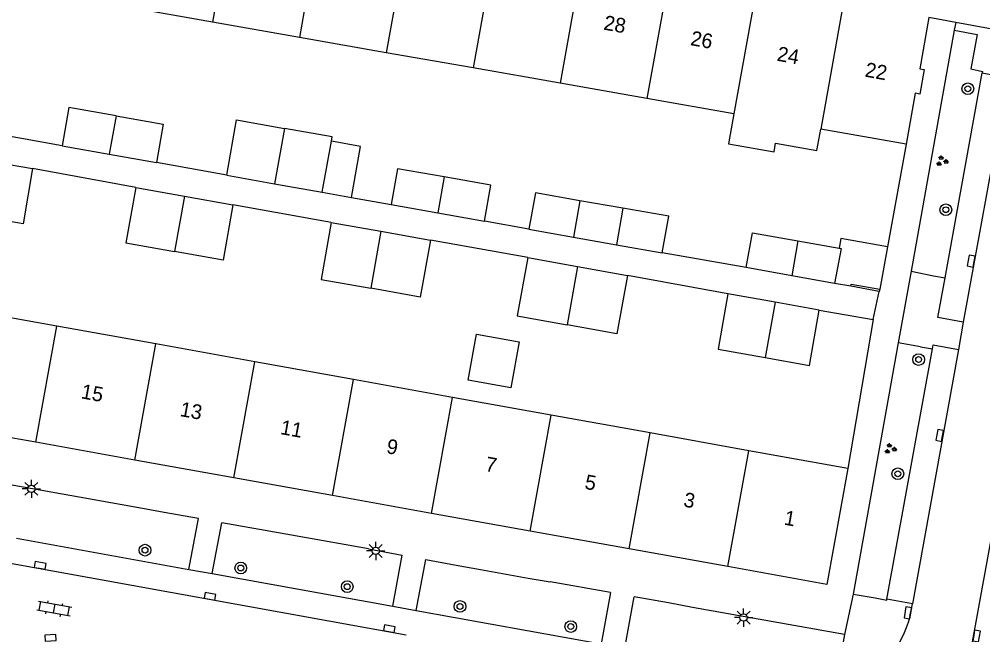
# Model space of a CAD drawing. Extents: x 131000 to 133014, y 396499 to 399001.
# Drawn here: x 131349 to 131414.7, y 397875.9 to 397918 of the extents above; entities that cross this region are included whole.
import ezdxf

# ---------------------------------------------------------------- set-up
doc = ezdxf.new("R2010")
doc.units = 0
for name, color, linetype in [('gg-afsc-erfafscheiding', 7, 'Continuous'), ('gg-afsc-muur', 7, 'Continuous'), ('gg-anno-huisnummerreeks BGT', 7, 'Continuous'), ('gg-bbg-bijgebouw', 7, 'Continuous'), ('gg-bbg-gedigitaliseerde bebouwing', 7, 'Continuous'), ('gg-bbg-gedigitaliseerde bijgebouw', 7, 'Continuous'), ('gg-bbg-hoofdgebouw', 7, 'Continuous'), ('gg-bbg-luifel en loopbrug', 7, 'Continuous'), ('gg-bbg-tussenscheiding', 7, 'Continuous'), ('gg-knt-verharding', 7, 'Continuous'), ('gg-knt-verharding nz', 7, 'Continuous'), ('gt-grn-weggrens', 7, 'Continuous'), ('gt-symb-boom', 7, 'Continuous'), ('gt-symb-groenvak', 7, 'Continuous'), ('gt-symb-klinker verharding', 7, 'Continuous'), ('gt-symb-kolk', 7, 'Continuous'), ('gt-symb-lichtmast', 7, 'Continuous')]:
    doc.layers.add(name, color=color, linetype=linetype)

# ---------------------------------------------------------------- blocks, each defined once
blk = doc.blocks.new('gt0-GRVAK')
at = {"layer": 'gt-symb-groenvak'}
for p, q in [((-0.11, 0.189), (-0.228, 0.24)), ((-0.182, 0.153), (0.088, 0.153)), ((-0.091, 0.211), (-0.156, 0.322)), ((-0.047, 0.214), (-0.047, 0.393)), ((-0.004, 0.211), (0.061, 0.322)), ((0.015, 0.189), (0.133, 0.24)), ((0.262, -0.052), (0.197, 0.059)), ((0.305, -0.049), (0.305, 0.13)), ((0.349, -0.052), (0.414, 0.059)), ((-0.245, -0.228), (-0.363, -0.177)), ((-0.318, -0.264), (-0.047, -0.264)), ((-0.226, -0.206), (-0.291, -0.095)), ((-0.183, -0.203), (-0.183, -0.024)), ((-0.139, -0.206), (-0.074, -0.095)), ((-0.12, -0.228), (-0.002, -0.177)), ((0.243, -0.074), (0.125, -0.023)), ((0.17, -0.11), (0.441, -0.11)), ((0.368, -0.074), (0.486, -0.023))]:
    blk.add_line(p, q, dxfattribs=at)
blk = doc.blocks.new('gt0-BOOM')
at = {"layer": 'gt-symb-boom'}
for radius in [0.4, 0.2]:
    blk.add_circle((0, 0), radius, dxfattribs=at)
blk = doc.blocks.new('gt0-LMAST')
at = {"layer": 'gt-symb-lichtmast'}
for p, q in [((-0.182, 0.173), (-0.447, 0.438)), ((-0.005, 0.246), (-0.005, 0.621)), ((0.172, 0.173), (0.437, 0.438)), ((-0.255, -0.004), (-0.63, -0.004)), ((-0.182, -0.181), (-0.447, -0.446)), ((-0.005, -0.254), (-0.005, -0.629)), ((0.437, -0.446), (0.172, -0.181)), ((0.245, -0.004), (0.62, -0.004))]:
    blk.add_line(p, q, dxfattribs=at)
blk.add_circle((-0.005, -0.004), 0.25, dxfattribs=at)
blk = doc.blocks.new('gt0-KOLK')
at = {"layer": 'gt-symb-kolk'}
blk.add_lwpolyline([(0, 0), (0.375, 0), (0.375, 0.4), (-0.375, 0.4), (-0.375, 0), (0, 0)], dxfattribs=at)
blk = doc.blocks.new('gt0-KL1')
at = {"layer": 'gt-symb-klinker verharding'}
for p, q in [((-1.15, 0.3), (1.15, 0.3)), ((-1, -0.3), (-1, 0.3)), ((-0.5, 0.3), (-0.5, 0.45)), ((0, -0.3), (0, 0.3)), ((0.5, 0.3), (0.5, 0.45)), ((1, -0.3), (1, 0.3)), ((-1.15, -0.3), (1.15, -0.3)), ((-0.5, -0.45), (-0.5, -0.3)), ((0.5, -0.45), (0.5, -0.3))]:
    blk.add_line(p, q, dxfattribs=at)

msp = doc.modelspace()

# ---------------------------------------------------------------- linework, layer by layer
at = {"layer": 'gg-afsc-erfafscheiding'}
for p, q in [((131351.886, 397909.335), (131346.234, 397910.344)), ((131363.13, 397907.327), (131358.326, 397908.185)), ((131356.916, 397906.492), (131349.88, 397907.78)), ((131370.267, 397904.097), (131363.557, 397905.301)), ((131371.643, 397905.807), (131374.351, 397905.323)), ((131383.762, 397903.643), (131380.717, 397904.186)), ((131383.675, 397901.693), (131377.044, 397902.882)), ((131398.591, 397901.018), (131392.863, 397902.018)), ((131397.348, 397899.223), (131390.486, 397900.471))]:
    msp.add_line(p, q, dxfattribs=at)
at = {"layer": 'gg-afsc-muur'}
for p, q in [((131409.51, 397909.45), (131408.233, 397902.42)), ((131407.68, 397899.377), (131405.734, 397899.734)), ((131407.708, 397899.533), (131407.68, 397899.377)), ((131403.577, 397898.11), (131407.254, 397897.463)), ((131407.254, 397897.463), (131405.53, 397887.29))]:
    msp.add_line(p, q, dxfattribs=at)
at = {"layer": 'gg-bbg-bijgebouw'}
for p, q in [((131346.716, 397908.321), (131349.88, 397907.78)), ((131402.125, 397902.83), (131404.942, 397902.332)), ((131401.706, 397900.46), (131398.591, 397901.018)), ((131404.632, 397899.936), (131401.706, 397900.46)), ((131400.577, 397898.646), (131397.348, 397899.223)), ((131403.577, 397898.11), (131400.577, 397898.646))]:
    msp.add_line(p, q, dxfattribs=at)
for points in [[(131349.88, 397907.78), (131349.224, 397903.998), (131346.061, 397904.548)], [(131398.591, 397901.018), (131399.014, 397903.38), (131402.125, 397902.83)], [(131404.942, 397902.332), (131405.073, 397902.309), (131404.632, 397899.936)], [(131397.348, 397899.223), (131396.671, 397895.433), (131399.898, 397894.861)], [(131399.898, 397894.861), (131402.92, 397894.326), (131403.577, 397898.11)]]:
    msp.add_lwpolyline(points, dxfattribs=at)
at = {"layer": 'gg-bbg-gedigitaliseerde bebouwing'}
for p, q in [((131362.154, 397917.775), (131356.221, 397918.817)), ((131368.087, 397916.732), (131362.154, 397917.775)), ((131374.02, 397915.689), (131368.087, 397916.732)), ((131379.953, 397914.646), (131374.02, 397915.689)), ((131385.886, 397913.603), (131379.953, 397914.646)), ((131391.819, 397912.56), (131385.886, 397913.603)), ((131397.753, 397911.517), (131391.819, 397912.56)), ((131409.51, 397909.45), (131403.686, 397910.474)), ((131351.54, 397897.008), (131344.965, 397898.191)), ((131358.289, 397895.793), (131351.54, 397897.008)), ((131365.037, 397894.578), (131358.289, 397895.793)), ((131371.786, 397893.364), (131365.037, 397894.578)), ((131378.535, 397892.149), (131371.786, 397893.364)), ((131385.283, 397890.934), (131378.535, 397892.149)), ((131392.032, 397889.72), (131385.283, 397890.934)), ((131398.78, 397888.505), (131392.032, 397889.72)), ((131405.53, 397887.29), (131398.78, 397888.505))]:
    msp.add_line(p, q, dxfattribs=at)
msp.add_lwpolyline([(131397.753, 397911.517), (131397.388, 397909.476), (131400.501, 397908.919), (131400.606, 397909.508), (131403.423, 397909.004), (131403.686, 397910.474)], dxfattribs=at)
at = {"layer": 'gg-bbg-gedigitaliseerde bijgebouw'}
for p, q in [((131351.886, 397909.335), (131355.106, 397908.76)), ((131369.653, 397906.162), (131370.273, 397909.649)), ((131355.106, 397908.76), (131358.326, 397908.185)), ((131363.13, 397907.327), (131366.402, 397906.743)), ((131366.402, 397906.743), (131369.653, 397906.162)), ((131356.916, 397906.492), (131360.236, 397905.896)), ((131360.236, 397905.896), (131363.557, 397905.301)), ((131374.351, 397905.323), (131377.534, 397904.755)), ((131387.242, 397905.568), (131386.801, 397903.101)), ((131390.182, 397905.064), (131387.242, 397905.568)), ((131377.534, 397904.755), (131380.717, 397904.186)), ((131370.267, 397904.097), (131373.656, 397903.489)), ((131373.656, 397903.489), (131377.044, 397902.882)), ((131386.801, 397903.101), (131389.737, 397902.576)), ((131389.737, 397902.576), (131392.863, 397902.018)), ((131383.675, 397901.693), (131387.081, 397901.082)), ((131387.081, 397901.082), (131390.486, 397900.471))]:
    msp.add_line(p, q, dxfattribs=at)
for points in [[(131355.572, 397911.372), (131352.352, 397911.947), (131351.886, 397909.335)], [(131355.572, 397911.372), (131358.792, 397910.798), (131358.326, 397908.185)], [(131363.13, 397907.327), (131363.804, 397911.1), (131367.064, 397910.518)], [(131370.273, 397909.649), (131370.324, 397909.936), (131367.064, 397910.518)], [(131377.972, 397907.206), (131374.787, 397907.765), (131374.351, 397905.323)], [(131380.717, 397904.186), (131381.157, 397906.647), (131377.972, 397907.206)], [(131356.916, 397906.492), (131356.236, 397902.702), (131359.557, 397902.106)], [(131363.557, 397905.301), (131362.877, 397901.511), (131359.557, 397902.106)], [(131392.863, 397902.018), (131393.309, 397904.515), (131390.182, 397905.064)], [(131370.267, 397904.097), (131369.569, 397900.206), (131372.958, 397899.598)], [(131377.044, 397902.882), (131376.346, 397898.991), (131372.958, 397899.598)], [(131383.675, 397901.693), (131382.96, 397897.706), (131386.366, 397897.095)], [(131390.486, 397900.471), (131389.771, 397896.485), (131386.366, 397897.095)]]:
    msp.add_lwpolyline(points, dxfattribs=at)
at = {"layer": 'gg-bbg-hoofdgebouw'}
for p, q in [((131350.108, 397889.077), (131343.53, 397890.26)), ((131356.857, 397887.864), (131350.108, 397889.077)), ((131363.606, 397886.651), (131356.857, 397887.864)), ((131370.354, 397885.438), (131363.606, 397886.651)), ((131377.104, 397884.225), (131370.354, 397885.438)), ((131383.853, 397883.011), (131377.104, 397884.225)), ((131390.602, 397881.798), (131383.853, 397883.011)), ((131397.35, 397880.585), (131390.602, 397881.798))]:
    msp.add_line(p, q, dxfattribs=at)
for points in [[(131411.06, 397918.09), (131410.44, 397914.6), (131410.75, 397914.54), (131410.44, 397912.86), (131410.13, 397912.92), (131409.51, 397909.45)], [(131405.53, 397887.29), (131404.11, 397879.37), (131397.35, 397880.585)]]:
    msp.add_lwpolyline(points, dxfattribs=at)
at = {"layer": 'gg-bbg-luifel en loopbrug'}
for p, q in [((131369.653, 397906.162), (131371.643, 397905.807)), ((131383.762, 397903.643), (131386.801, 397903.101)), ((131408.233, 397902.42), (131407.708, 397899.533)), ((131405.734, 397899.734), (131404.632, 397899.936))]:
    msp.add_line(p, q, dxfattribs=at)
for points in [[(131371.643, 397905.807), (131372.266, 397909.293), (131370.273, 397909.649)], [(131387.242, 397905.568), (131384.203, 397906.112), (131383.762, 397903.643)], [(131408.233, 397902.42), (131405.064, 397902.999), (131404.942, 397902.332)], [(131405.734, 397899.734), (131405.762, 397899.89), (131407.708, 397899.533)], [(131380.173, 397896.469), (131383.085, 397895.933), (131382.524, 397892.796), (131379.609, 397893.317), (131380.173, 397896.469)]]:
    msp.add_lwpolyline(points, dxfattribs=at)
at = {"layer": 'gg-bbg-tussenscheiding'}
for p, q in [((131363.689, 397926.365), (131362.154, 397917.775)), ((131369.519, 397924.743), (131368.087, 397916.732)), ((131375.546, 397924.224), (131374.02, 397915.689)), ((131381.476, 397923.167), (131379.953, 397914.646)), ((131387.405, 397922.098), (131385.886, 397913.603)), ((131393.335, 397921.037), (131391.819, 397912.56)), ((131399.265, 397919.973), (131397.753, 397911.517)), ((131405.192, 397918.901), (131403.686, 397910.474)), ((131355.572, 397911.372), (131355.106, 397908.76)), ((131367.064, 397910.518), (131366.402, 397906.743)), ((131377.972, 397907.206), (131377.534, 397904.755)), ((131360.236, 397905.896), (131359.557, 397902.106)), ((131390.182, 397905.064), (131389.737, 397902.576)), ((131373.656, 397903.489), (131372.958, 397899.598)), ((131402.125, 397902.83), (131401.706, 397900.46)), ((131387.081, 397901.082), (131386.366, 397897.095)), ((131400.577, 397898.646), (131399.898, 397894.861)), ((131350.108, 397889.077), (131351.54, 397897.008)), ((131356.857, 397887.864), (131358.289, 397895.793)), ((131363.606, 397886.651), (131365.037, 397894.578)), ((131370.354, 397885.438), (131371.786, 397893.364)), ((131377.104, 397884.225), (131378.535, 397892.149)), ((131383.853, 397883.011), (131385.283, 397890.934)), ((131390.602, 397881.798), (131392.032, 397889.72)), ((131397.35, 397880.585), (131398.78, 397888.505))]:
    msp.add_line(p, q, dxfattribs=at)
at = {"layer": 'gg-knt-verharding'}
for p, q in [((131412.794, 397917.224), (131409.851, 397900.76)), ((131412.167, 397900.314), (131414.703, 397914.308)), ((131414.703, 397914.308), (131416.445, 397913.972)), ((131409.851, 397900.76), (131411.372, 397900.45)), ((131411.372, 397900.45), (131412.167, 397900.314)), ((131413.404, 397897.294), (131413.085, 397895.411)), ((131408.971, 397895.879), (131405.889, 397878.696)), ((131408.204, 397878.359), (131411.31, 397895.458)), ((131410.495, 397895.606), (131408.971, 397895.879)), ((131410.495, 397895.606), (131411.31, 397895.458)), ((131361.194, 397883.871), (131358.855, 397884.289)), ((131360.542, 397880.396), (131361.194, 397883.871)), ((131362.141, 397880.107), (131362.8, 397883.584)), ((131348.782, 397882.519), (131360.542, 397880.396)), ((131372.816, 397881.793), (131375.114, 397881.366)), ((131374.46, 397877.883), (131375.114, 397881.366)), ((131376.064, 397877.593), (131376.726, 397881.067)), ((131360.542, 397880.396), (131362.141, 397880.107)), ((131362.141, 397880.107), (131374.46, 397877.883)), ((131389.327, 397878.812), (131385.216, 397879.544)), ((131389.327, 397878.812), (131388.693, 397875.313)), ((131390.299, 397875.023), (131390.94, 397878.525)), ((131405.889, 397878.696), (131407.393, 397878.447)), ((131409.942, 397878.055), (131408.204, 397878.359)), ((131374.46, 397877.883), (131376.064, 397877.593)), ((131405.309, 397875.94), (131394.935, 397877.796)), ((131409.777, 397877.169), (131409.942, 397878.055)), ((131376.064, 397877.593), (131388.693, 397875.313)), ((131405.309, 397875.94), (131404.823, 397873.238))]:
    msp.add_line(p, q, dxfattribs=at)
for points in [[(131412.794, 397917.224), (131414.361, 397916.938), (131413.928, 397914.579), (131414.723, 397914.416), (131414.703, 397914.308)], [(131413.404, 397897.294), (131411.675, 397897.6), (131412.167, 397900.314)], [(131411.31, 397895.458), (131411.361, 397895.737), (131413.085, 397895.411)], [(131358.855, 397884.289), (131357.132, 397884.609), (131345.78, 397886.628)], [(131372.816, 397881.793), (131371.144, 397882.093), (131362.8, 397883.584)], [(131376.726, 397881.067), (131378.787, 397880.684), (131380.446, 397880.393)], [(131380.446, 397880.393), (131383.705, 397879.799), (131385.216, 397879.544)], [(131394.935, 397877.796), (131393.296, 397878.106), (131390.94, 397878.525)], [(131407.393, 397878.447), (131408.194, 397878.302), (131408.204, 397878.359)]]:
    msp.add_lwpolyline(points, dxfattribs=at)
for centre, radius, start, end in [((131412.078, 397916.686), 4.77, 4.18585, 81.60312), ((131402, 397879.306), 8.066, 301.33361, 344.63393)]:
    msp.add_arc(centre, radius, start, end, dxfattribs=at)
at = {"layer": 'gg-knt-verharding nz'}
for p, q in [((131416.445, 397913.972), (131413.404, 397897.294)), ((131413.085, 397895.411), (131409.942, 397878.055)), ((131348.491, 397880.789), (131375.385, 397875.926))]:
    msp.add_line(p, q, dxfattribs=at)
msp.add_lwpolyline([(131413.113, 397870.331), (131416.5, 397888.938), (131417.495, 397894.595)], dxfattribs=at)
at = {"layer": 'gt-grn-weggrens'}
for p, q in [((131412.909, 397917.752), (131411.06, 397918.09)), ((131412.909, 397917.752), (131412.794, 397917.224)), ((131416.836, 397917.034), (131412.909, 397917.752)), ((131409.851, 397900.76), (131408.971, 397895.879)), ((131407.254, 397897.463), (131407.68, 397899.377)), ((131405.889, 397878.696), (131405.309, 397875.94))]:
    msp.add_line(p, q, dxfattribs=at)

# ---------------------------------------------------------------- block references
at = {"layer": 'gt-symb-boom'}
for p, rotation in [((131413.725, 397913.229), 79.6900296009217), ((131412.224, 397904.964), 79.6900296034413), ((131410.365, 397894.731), 79.6900296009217), ((131408.948, 397886.929), 79.6900296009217)]:
    msp.add_blockref('gt0-BOOM', p, dxfattribs=dict(at, rotation=rotation))
for p in [(131357.55, 397881.709), (131364.09, 397880.491), (131371.356, 397879.218), (131379.055, 397877.866), (131386.616, 397876.494)]:
    msp.add_blockref('gt0-BOOM', p, dxfattribs=at)
at = {"layer": 'gt-symb-groenvak'}
for p in [(131411.949, 397908.284), (131408.419, 397888.635)]:
    msp.add_blockref('gt0-GRVAK', p, dxfattribs=at)
at = {"layer": 'gt-symb-klinker verharding', "rotation": -10.489389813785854}
msp.add_blockref('gt0-KL1', (131351.359, 397877.72), dxfattribs=at)
at = {"layer": 'gt-symb-kolk'}
for p, rotation in [((131414.152, 397901.421), 79.69002960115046), ((131412.002, 397889.511), 79.57734546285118), ((131350.358, 397880.472), -9.613025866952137), ((131361.95, 397878.365), -10.30997039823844), ((131409.828, 397877.396), 80.20785375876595), ((131374.2, 397876.153), -10.253598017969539), ((131351.117, 397875.521), 4.187704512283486), ((131414.125, 397875.887), -100.30997039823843)]:
    msp.add_blockref('gt0-KOLK', p, dxfattribs=dict(at, rotation=rotation))
at = {"layer": 'gt-symb-lichtmast'}
for p in [(131349.795, 397885.903), (131373.306, 397881.66), (131398.421, 397877.109)]:
    msp.add_blockref('gt0-LMAST', p, dxfattribs=at)

# ---------------------------------------------------------------- texts
at = {"layer": 'gg-anno-huisnummerreeks BGT'}
for s, rotation, p in [('28', 349.9, (131388.813, 397917.274)), ('26', 349.8, (131394.741, 397916.214)), ('24', 349.7, (131400.646, 397915.152)), ('22', 349.7, (131406.65, 397914.065)), ('15', 349.8, (131353.139, 397892.089)), ('13', 349.8, (131359.888, 397890.876)), ('11', 349.8, (131366.741, 397889.644)), ('9', 349.8, (131373.987, 397888.342)), ('7', 349.8, (131380.734, 397887.129)), ('5', 349.8, (131387.522, 397885.908)), ('3', 349.8, (131394.27, 397884.695)), ('1', 349.8, (131401.129, 397883.462))]:
    msp.add_text(s, height=1, rotation=rotation, dxfattribs=at).set_placement(p)

doc.saveas('drawing.dxf')
